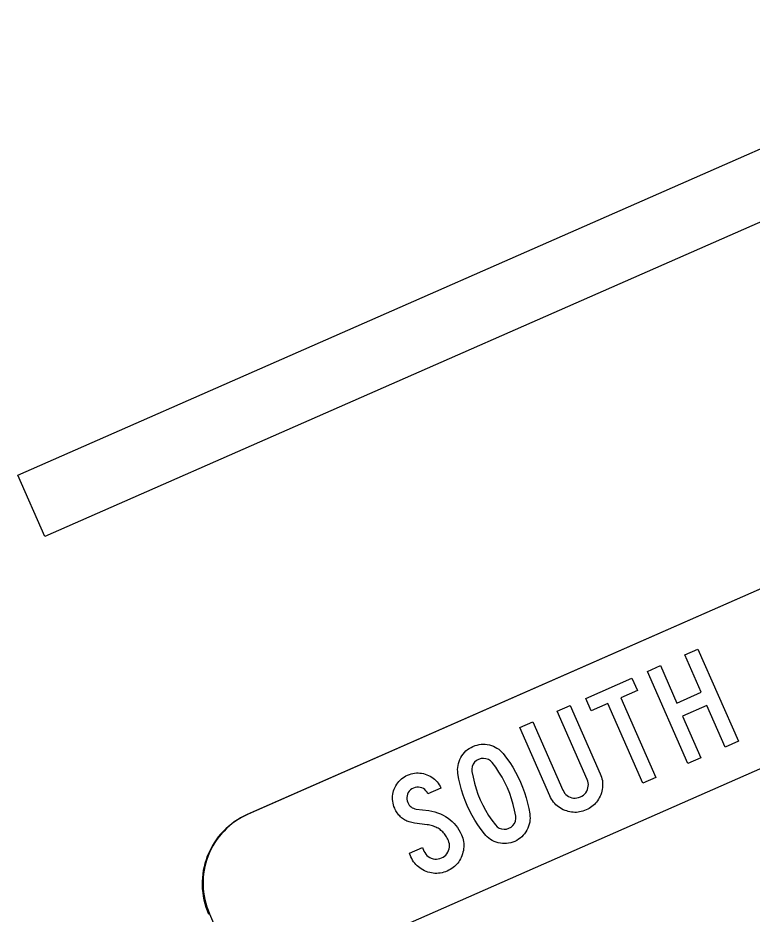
# Model space of a CAD drawing. Extents: x 1581789 to 1622364, y 1043167 to 1103486.
# Drawn here: x 1613205.9 to 1613213.18, y 1087468.71 to 1087477.61 of the extents above; entities that cross this region are included whole.
import ezdxf

# ---------------------------------------------------------------- set-up
doc = ezdxf.new("R2010")
doc.units = 0
doc.layers.add('RD_PD_PatLn2', color=7, linetype='Continuous')

msp = doc.modelspace()

# ---------------------------------------------------------------- linework, layer by layer
at = {"layer": 'RD_PD_PatLn2'}
for p, q in [((1613225.0991, 1087477.1394), (1613208.1732, 1087469.6977)), ((1613225.1079, 1087477.1434), (1613208.182, 1087469.7016)), ((1613207.797, 1087468.713), (1613212.0231, 1087459.1011))]:
    msp.add_line(p, q, dxfattribs=at)
for points in [[(1613205.8971, 1087473.0665), (1613280.9621, 1087506.0702), (1613281.2305, 1087505.4599), (1613206.1654, 1087472.4562), (1613205.8971, 1087473.0665), (1613205.8971, 1087473.0665)], [(1613208.8312, 1087468.2009), (1613215.0794, 1087470.9519), (1613215.0477, 1087470.9893), (1613214.8144, 1087470.9452), (1613214.7127, 1087471.0356), (1613214.6047, 1087471.0321), (1613214.4539, 1087471.076), (1613214.2863, 1087471.3006), (1613214.4472, 1087471.8863), (1613214.9631, 1087472.3751), (1613214.9924, 1087472.4792), (1613216.5392, 1087473.0929), (1613217.0244, 1087472.8299), (1613217.958, 1087473.2208), (1613218.3583, 1087473.0541), (1613219.1473, 1087472.7404), (1613225.7558, 1087475.6459)], [(1613213.0462, 1087470.4243), (1613212.9168, 1087470.3674), (1613212.7349, 1087470.7812), (1613212.4932, 1087470.6749), (1613212.6751, 1087470.2612), (1613212.5457, 1087470.2043), (1613212.1438, 1087471.1185), (1613212.2732, 1087471.1754), (1613212.4363, 1087470.8043), (1613212.678, 1087470.9106), (1613212.5148, 1087471.2816), (1613212.6442, 1087471.3385), (1613213.0462, 1087470.4243), (1613213.0462, 1087470.4243)], [(1613212.0437, 1087470.9288), (1613211.8789, 1087470.8564), (1613212.2272, 1087470.0642), (1613212.099, 1087470.0079), (1613211.7507, 1087470.8), (1613211.5859, 1087470.7276), (1613211.5323, 1087470.8496), (1613211.99, 1087471.0509), (1613212.0437, 1087470.9288), (1613212.0437, 1087470.9288)], [(1613211.3773, 1087470.7815), (1613211.6755, 1087470.1031), (1613211.6827, 1087470.086), (1613211.6885, 1087470.0687), (1613211.6928, 1087470.0513), (1613211.6964, 1087470.0341), (1613211.6986, 1087470.0167), (1613211.6994, 1087469.9992), (1613211.6993, 1087469.9818), (1613211.6979, 1087469.9644), (1613211.6951, 1087469.9467), (1613211.6915, 1087469.9293), (1613211.6865, 1087469.9117), (1613211.6804, 1087469.8942), (1613211.6736, 1087469.8782), (1613211.6661, 1087469.8629), (1613211.6579, 1087469.8484), (1613211.649, 1087469.8346), (1613211.6394, 1087469.8216), (1613211.6289, 1087469.8092), (1613211.6179, 1087469.7976), (1613211.606, 1087469.7866), (1613211.5934, 1087469.7764), (1613211.5798, 1087469.7668), (1613211.5658, 1087469.758), (1613211.5508, 1087469.7499), (1613211.5351, 1087469.7425), (1613211.5191, 1087469.7359), (1613211.5032, 1087469.7305), (1613211.4873, 1087469.7261), (1613211.4713, 1087469.7227), (1613211.4553, 1087469.7204), (1613211.4391, 1087469.719), (1613211.4232, 1087469.7187), (1613211.4069, 1087469.7194), (1613211.3908, 1087469.7211), (1613211.3747, 1087469.7239), (1613211.3585, 1087469.7277), (1613211.3425, 1087469.7326), (1613211.3261, 1087469.7384), (1613211.309, 1087469.7457), (1613211.2927, 1087469.754), (1613211.2771, 1087469.7629), (1613211.2625, 1087469.7729), (1613211.2486, 1087469.7837), (1613211.2355, 1087469.7953), (1613211.2235, 1087469.8078), (1613211.2121, 1087469.8211), (1613211.2016, 1087469.8353), (1613211.192, 1087469.8504), (1613211.1832, 1087469.8664), (1613211.1751, 1087469.8831), (1613210.8768, 1087470.5615), (1613211.0062, 1087470.6183), (1613211.3043, 1087469.9404), (1613211.3127, 1087469.9246), (1613211.3223, 1087469.9103), (1613211.3336, 1087469.8977), (1613211.3465, 1087469.8867), (1613211.3611, 1087469.8775), (1613211.3771, 1087469.8699), (1613211.3941, 1087469.8644), (1613211.4112, 1087469.8613), (1613211.4279, 1087469.8604), (1613211.4448, 1087469.8619), (1613211.4613, 1087469.8656), (1613211.4782, 1087469.8719), (1613211.494, 1087469.8799), (1613211.5082, 1087469.8898), (1613211.5207, 1087469.9012), (1613211.5317, 1087469.9143), (1613211.5409, 1087469.9289), (1613211.5483, 1087469.9452), (1613211.5536, 1087469.9622), (1613211.557, 1087469.9793), (1613211.5576, 1087469.9961), (1613211.556, 1087470.013), (1613211.5522, 1087470.0299), (1613211.546, 1087470.0466), (1613211.2479, 1087470.7246), (1613211.3773, 1087470.7815), (1613211.3773, 1087470.7815)], [(1613210.8838, 1087470.0189), (1613210.9049, 1087469.9683), (1613210.9236, 1087469.9168), (1613210.9399, 1087469.8647), (1613210.9541, 1087469.8118), (1613210.966, 1087469.7581), (1613210.9754, 1087469.7036), (1613210.9781, 1087469.6827), (1613210.9789, 1087469.6619), (1613210.978, 1087469.6414), (1613210.9753, 1087469.6211), (1613210.971, 1087469.6011), (1613210.9651, 1087469.5814), (1613210.9576, 1087469.562), (1613210.9482, 1087469.5428), (1613210.9374, 1087469.5243), (1613210.9253, 1087469.5071), (1613210.9122, 1087469.4914), (1613210.8975, 1087469.4767), (1613210.8818, 1087469.4634), (1613210.8646, 1087469.4513), (1613210.8464, 1087469.4406), (1613210.8269, 1087469.4311), (1613210.807, 1087469.4233), (1613210.7868, 1087469.4171), (1613210.7668, 1087469.4129), (1613210.7465, 1087469.4103), (1613210.7257, 1087469.4094), (1613210.7049, 1087469.4103), (1613210.6844, 1087469.4131), (1613210.6632, 1087469.4175), (1613210.6427, 1087469.4235), (1613210.623, 1087469.4309), (1613210.6046, 1087469.4398), (1613210.587, 1087469.4501), (1613210.5702, 1087469.4617), (1613210.5546, 1087469.4747), (1613210.5399, 1087469.4892), (1613210.5261, 1087469.5049), (1613210.4925, 1087469.5489), (1613210.461, 1087469.594), (1613210.4316, 1087469.6403), (1613210.4041, 1087469.6879), (1613210.3787, 1087469.7366), (1613210.3553, 1087469.7865), (1613210.3341, 1087469.838), (1613210.3152, 1087469.8901), (1613210.2987, 1087469.9426), (1613210.2844, 1087469.9958), (1613210.2725, 1087470.0494), (1613210.2629, 1087470.1036), (1613210.2609, 1087470.1246), (1613210.2602, 1087470.1451), (1613210.2615, 1087470.1655), (1613210.2643, 1087470.1856), (1613210.2687, 1087470.2054), (1613210.2747, 1087470.2248), (1613210.2826, 1087470.2441), (1613210.2921, 1087470.2631), (1613210.303, 1087470.2814), (1613210.3149, 1087470.2982), (1613210.3284, 1087470.314), (1613210.3428, 1087470.3284), (1613210.3585, 1087470.3415), (1613210.3755, 1087470.3535), (1613210.3934, 1087470.364), (1613210.4126, 1087470.3734), (1613210.4328, 1087470.3813), (1613210.4527, 1087470.3874), (1613210.4729, 1087470.3919), (1613210.4932, 1087470.3946), (1613210.5135, 1087470.3956), (1613210.5339, 1087470.3948), (1613210.5546, 1087470.3924), (1613210.5754, 1087470.3882), (1613210.5958, 1087470.3825), (1613210.615, 1087470.3752), (1613210.6333, 1087470.3666), (1613210.6509, 1087470.3565), (1613210.6676, 1087470.3451), (1613210.6831, 1087470.3321), (1613210.6978, 1087470.3177), (1613210.7113, 1087470.3018), (1613210.7453, 1087470.2586), (1613210.777, 1087470.2138), (1613210.8065, 1087470.1673), (1613210.8345, 1087470.1195), (1613210.8602, 1087470.07), (1613210.8838, 1087470.0189), (1613210.8838, 1087470.0189)], [(1613210.7543, 1087469.9621), (1613210.729, 1087470.0164), (1613210.701, 1087470.0685), (1613210.6705, 1087470.1188), (1613210.638, 1087470.1672), (1613210.6027, 1087470.2136), (1613210.5853, 1087470.2306), (1613210.5652, 1087470.2433), (1613210.5418, 1087470.2517), (1613210.5171, 1087470.255), (1613210.4929, 1087470.2529), (1613210.4689, 1087470.2452), (1613210.4474, 1087470.2329), (1613210.4292, 1087470.2163), (1613210.4152, 1087470.196), (1613210.4056, 1087470.1731), (1613210.4015, 1087470.1493), (1613210.4026, 1087470.1245), (1613210.413, 1087470.0669), (1613210.4264, 1087470.01), (1613210.443, 1087469.9539), (1613210.4623, 1087469.8984), (1613210.4846, 1087469.8435), (1613210.5097, 1087469.7907), (1613210.5374, 1087469.7393), (1613210.5673, 1087469.6893), (1613210.6003, 1087469.6409), (1613210.6358, 1087469.5941), (1613210.6534, 1087469.5765), (1613210.6737, 1087469.5633), (1613210.6972, 1087469.5546), (1613210.7218, 1087469.5509), (1613210.7464, 1087469.553), (1613210.77, 1087469.5605), (1613210.7918, 1087469.5729), (1613210.8098, 1087469.5893), (1613210.824, 1087469.6098), (1613210.8336, 1087469.6328), (1613210.8377, 1087469.6565), (1613210.8367, 1087469.6813), (1613210.8262, 1087469.7392), (1613210.8124, 1087469.7961), (1613210.7961, 1087469.8523), (1613210.7768, 1087469.9077), (1613210.7543, 1087469.9621), (1613210.7543, 1087469.9621)], [(1613209.7811, 1087469.3136), (1613209.9105, 1087469.3704), (1613209.9262, 1087469.3347), (1613209.9346, 1087469.3189), (1613209.9442, 1087469.3045), (1613209.9555, 1087469.2919), (1613209.9684, 1087469.281), (1613209.983, 1087469.2717), (1613209.9991, 1087469.2641), (1613210.0161, 1087469.2586), (1613210.0331, 1087469.2554), (1613210.0499, 1087469.2545), (1613210.0667, 1087469.256), (1613210.0833, 1087469.2597), (1613210.1002, 1087469.266), (1613210.116, 1087469.2741), (1613210.1302, 1087469.2839), (1613210.1427, 1087469.2953), (1613210.1537, 1087469.3083), (1613210.1629, 1087469.323), (1613210.1703, 1087469.3392), (1613210.1756, 1087469.3561), (1613210.1791, 1087469.3732), (1613210.1797, 1087469.39), (1613210.1781, 1087469.4068), (1613210.1743, 1087469.4237), (1613210.1681, 1087469.4404), (1613210.1627, 1087469.4527), (1613210.1565, 1087469.4643), (1613210.1501, 1087469.4755), (1613210.1435, 1087469.4863), (1613210.1362, 1087469.4964), (1613210.1289, 1087469.5063), (1613210.1209, 1087469.5154), (1613210.1127, 1087469.5242), (1613210.1039, 1087469.5325), (1613210.095, 1087469.5403), (1613210.0857, 1087469.5476), (1613210.0761, 1087469.5545), (1613210.066, 1087469.5608), (1613210.0554, 1087469.5666), (1613210.0447, 1087469.572), (1613210.0334, 1087469.5769), (1613210.022, 1087469.5814), (1613210.0101, 1087469.5853), (1613209.9977, 1087469.5887), (1613209.9851, 1087469.5917), (1613209.972, 1087469.5941), (1613209.9587, 1087469.5961), (1613209.8329, 1087469.6122), (1613209.8193, 1087469.6143), (1613209.8057, 1087469.6169), (1613209.7927, 1087469.6201), (1613209.7801, 1087469.6238), (1613209.768, 1087469.6282), (1613209.7564, 1087469.6331), (1613209.7452, 1087469.6386), (1613209.7342, 1087469.6446), (1613209.7237, 1087469.6511), (1613209.7136, 1087469.6582), (1613209.7041, 1087469.6659), (1613209.6947, 1087469.6741), (1613209.686, 1087469.683), (1613209.6776, 1087469.6923), (1613209.6696, 1087469.7022), (1613209.662, 1087469.7127), (1613209.655, 1087469.7238), (1613209.6481, 1087469.7353), (1613209.6417, 1087469.7474), (1613209.6357, 1087469.7601), (1613209.6289, 1087469.7773), (1613209.6235, 1087469.7945), (1613209.6192, 1087469.8117), (1613209.6161, 1087469.8289), (1613209.6146, 1087469.8462), (1613209.6143, 1087469.8635), (1613209.6151, 1087469.8808), (1613209.6173, 1087469.8981), (1613209.6209, 1087469.9156), (1613209.6256, 1087469.9329), (1613209.6318, 1087469.9504), (1613209.6392, 1087469.9675), (1613209.6474, 1087469.9836), (1613209.6567, 1087469.9989), (1613209.6668, 1087470.0132), (1613209.678, 1087470.0267), (1613209.69, 1087470.0392), (1613209.7031, 1087470.0509), (1613209.7169, 1087470.0616), (1613209.7319, 1087470.0714), (1613209.7476, 1087470.0803), (1613209.7645, 1087470.0884), (1613209.7818, 1087470.0954), (1613209.799, 1087470.1009), (1613209.8161, 1087470.1052), (1613209.8334, 1087470.1081), (1613209.8508, 1087470.1099), (1613209.8681, 1087470.1102), (1613209.8856, 1087470.1093), (1613209.903, 1087470.1071)], [(1613209.903, 1087470.1071), (1613209.9206, 1087470.1036), (1613209.938, 1087470.0987), (1613209.9556, 1087470.0926), (1613209.9727, 1087470.0853), (1613209.989, 1087470.0772), (1613210.0043, 1087470.068), (1613210.0186, 1087470.0579), (1613210.0322, 1087470.0469), (1613210.0447, 1087470.0349), (1613210.0562, 1087470.0219), (1613210.0671, 1087470.0081), (1613210.0769, 1087469.9933), (1613210.0859, 1087469.9776), (1613210.0937, 1087469.9608), (1613209.9649, 1087469.9042), (1613209.9566, 1087469.9197), (1613209.9463, 1087469.9332), (1613209.9343, 1087469.9448), (1613209.9203, 1087469.9543), (1613209.9045, 1087469.962), (1613209.8877, 1087469.9672), (1613209.8709, 1087469.9697), (1613209.8543, 1087469.9694), (1613209.8375, 1087469.9662), (1613209.8211, 1087469.9604), (1613209.8058, 1087469.9522), (1613209.7921, 1087469.942), (1613209.7806, 1087469.93), (1613209.7711, 1087469.9161), (1613209.7635, 1087469.9002), (1613209.7584, 1087469.8835), (1613209.756, 1087469.8668), (1613209.7563, 1087469.8502), (1613209.7593, 1087469.8336), (1613209.7651, 1087469.8171), (1613209.772, 1087469.8038), (1613209.7798, 1087469.7919), (1613209.7887, 1087469.7815), (1613209.7988, 1087469.7727), (1613209.81, 1087469.7653), (1613209.8224, 1087469.7595), (1613209.8356, 1087469.7551), (1613209.8503, 1087469.7523), (1613209.975, 1087469.7364), (1613210.0048, 1087469.7315), (1613210.0336, 1087469.7247), (1613210.0616, 1087469.7158), (1613210.0889, 1087469.7051), (1613210.1152, 1087469.6923), (1613210.141, 1087469.6776), (1613210.1655, 1087469.6608), (1613210.1869, 1087469.6444), (1613210.207, 1087469.6268), (1613210.2255, 1087469.608), (1613210.2426, 1087469.5881), (1613210.2584, 1087469.5671), (1613210.2729, 1087469.545), (1613210.286, 1087469.5218), (1613210.2974, 1087469.4973), (1613210.3046, 1087469.4802), (1613210.3104, 1087469.4629), (1613210.3148, 1087469.4455), (1613210.3184, 1087469.4282), (1613210.3205, 1087469.4108), (1613210.3213, 1087469.3933), (1613210.3213, 1087469.376), (1613210.3199, 1087469.3585), (1613210.3171, 1087469.3409), (1613210.3134, 1087469.3235), (1613210.3084, 1087469.3059), (1613210.3023, 1087469.2883), (1613210.2955, 1087469.2723), (1613210.288, 1087469.2571), (1613210.2798, 1087469.2425), (1613210.271, 1087469.2288), (1613210.2614, 1087469.2157), (1613210.2509, 1087469.2033), (1613210.2399, 1087469.1917), (1613210.228, 1087469.1808), (1613210.2154, 1087469.1705), (1613210.2018, 1087469.1609), (1613210.1878, 1087469.1522), (1613210.1728, 1087469.144), (1613210.1571, 1087469.1366), (1613210.1398, 1087469.1296), (1613210.1226, 1087469.1239), (1613210.1054, 1087469.1193), (1613210.0879, 1087469.1159), (1613210.0706, 1087469.1138), (1613210.0532, 1087469.1128), (1613210.0357, 1087469.113), (1613210.0183, 1087469.1145), (1613210.0007, 1087469.1171), (1613209.9834, 1087469.121), (1613209.9658, 1087469.126), (1613209.9482, 1087469.1322), (1613209.9311, 1087469.1396), (1613209.9148, 1087469.1477), (1613209.8992, 1087469.1567), (1613209.8846, 1087469.1666)], [(1613209.8846, 1087469.1666), (1613209.8708, 1087469.1774), (1613209.8577, 1087469.189), (1613209.8456, 1087469.2015), (1613209.8343, 1087469.2148), (1613209.8237, 1087469.229), (1613209.8141, 1087469.2442), (1613209.8053, 1087469.2601), (1613209.7972, 1087469.2769), (1613209.7811, 1087469.3136), (1613209.7811, 1087469.3136)]]:
    msp.add_lwpolyline(points, dxfattribs=at)
for centre in [(1613208.475, 1087469.0111), (1613208.4839, 1087469.015)]:
    msp.add_arc(centre, 0.75, 113.73373, 203.73394, dxfattribs=at)

doc.saveas('drawing.dxf')
